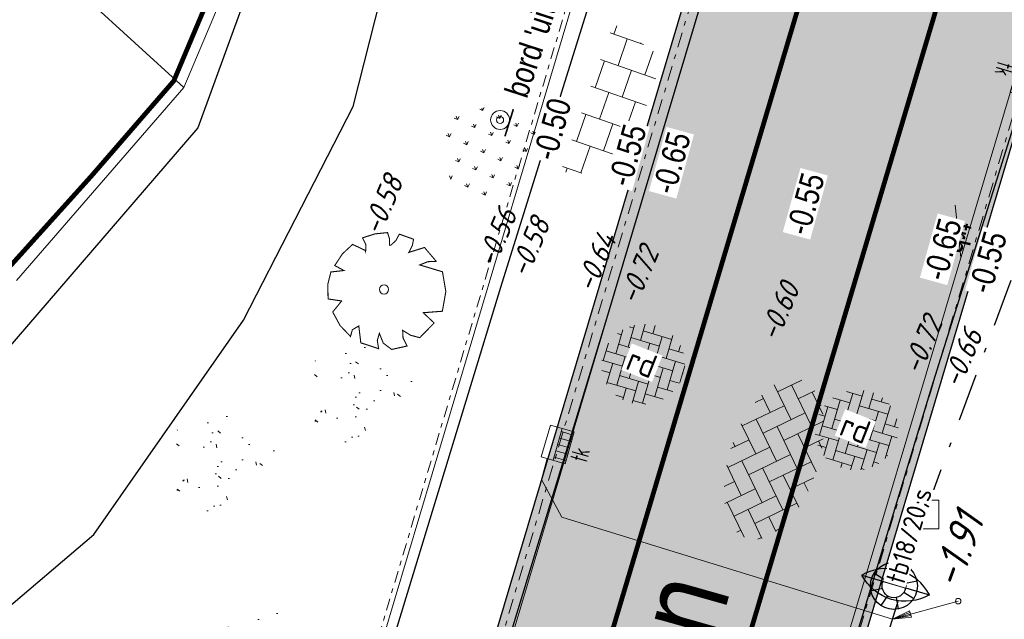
# Model space of a CAD drawing. Header units: metres. Extents: x 111546 to 149831, y 498798 to 507863.
# Tile 907 of 1056: x 111945 to 111966, y 501818 to 501831. Entities that reach past the tile are written whole.
import ezdxf
from ezdxf.enums import TextEntityAlignment as Align

# ---------------------------------------------------------------- set-up
doc = ezdxf.new("R2010")
doc.units = ezdxf.units.M
for name, pattern in [('DASHDOT', [25.4, 12.7, -6.35, 0, -6.35]), ('DASHDOT2', [12.7, 6.35, -3.175, 0, -3.175]), ('HIDDEN', [9.525, 6.35, -3.175]), ('JIS_02_0.7', [1.35, 0.75, -0.6]), ('VW-1-1_STREEP', [2, 1, -1])]:
    doc.linetypes.add(name, pattern=pattern)
for name, color, linetype in [('0-hoogte mv-bestaand', 253, 'Continuous'), ('0-hoogte mv-nieuw', 2, 'Continuous'), ('0-werkgrens', 210, 'FENCELINE1'), ('2-bs-Put inspectie', 252, 'Continuous'), ('2-bs-Streng regenwater', 252, 'DASHDOT'), ('2-bs-Streng regenwater  bobtot', 252, 'Continuous'), ('3-NW-HV-316010+318010-Afwerken zandbed voor wegfundering en menggranulaat-opp', 20, 'Continuous'), ('3-nw-markering', 7, 'Continuous'), ('3-vw-band-ob 6x20', 30, 'Continuous'), ('3-vw-band-trb-13-15x25', 230, 'Continuous'), ('3-vw-lichtmast- ter (ver)plaatsen-verwijderen', 200, 'Continuous'), ('3-vw-object-reclamebord OV', 7, 'Continuous'), ('3-vw-tekst', 3, 'Continuous'), ('3-vw-verkeersbord tekst', 3, 'JIS_02_0.7'), ('Q26_BOOM', 252, 'Continuous'), ('T02_RASTER', 252, 'Continuous'), ('T10_CULTUUR-SCHEID', 252, 'HIDDEN'), ('Z06_STRAATNAAM', 7, 'Continuous')]:
    doc.layers.add(name, color=color, linetype=linetype)
for name, color, linetype, lineweight in [('0-kadastrale percelen', 253, 'AI-KADASTRAAL', 9), ('2-nw-inlaat-hwa 125', 160, 'Continuous', 15), ('2-YY-kolkleiding HWA 125mm', 150, 'Continuous', 15), ('3-nw-arcering-rijweg', 7, 'Continuous', 13), ('3-nw-band-ob 10x20', 7, 'Continuous', 13), ('3-nw-band-ob 10x20-achterkant', 7, 'DASHDOT', 13), ('3-nw-band-trb18-20x20-achterkant-stelspecie', 103, 'DASHDOT2', 15), ('3-nw-band-trb18-20x20-voorkant-stelspecie', 103, 'Continuous', 15), ('3-nw-kolk trottoir', 7, 'Continuous', 13), ('3-nw-text-20-herinrichting', 7, 'Continuous', 15), ('3-vw-verharding', 3, 'Continuous', 15), ('3-vw-verkeersbord-paal', 7, 'Continuous', 15), ('4-bs-gras', 253, 'Continuous', 9), ('4-nw-gazon', 7, 'Continuous', 5)]:
    doc.layers.add(name, color=color, linetype=linetype, lineweight=lineweight)
doc.layers.add('3-nw-menggranulaat', color=7, linetype='Continuous', lineweight=13, true_color=0xebebeb)
doc.styles.get("Standard").update_dxf_attribs({"font": 'isocp-ie.shx'})
doc.styles.add('veysel', font='isocp-ie.shx', dxfattribs={"height": 0.1})
doc.styles.add('Zaanstad', font='ARIALN.TTF')
doc.styles.add('Zaanstad 1-100 3.5mm', font='ARIALN.TTF', dxfattribs={"height": 0.35})
doc.styles.add('Zaanstad 1-200 2.5mm', font='ARIALN.TTF', dxfattribs={"height": 0.5})
doc.linetypes.add('AI-KADASTRAAL', pattern='A,5.5,-2,["K",Standard,S=1.8,R=0,X=0,Y=-0.9],-2,5.5,-2,[5,NLCS.SHX,S=0.75,R=0,X=0,Y=0],-2', length=19)
doc.linetypes.add('FENCELINE1', pattern='A,6.35,-2.54,[133,ltypeshp.shx,S=2.54,R=0,X=-2.54,Y=0],-2.54,25.4', length=36.83)
pattern_1 = [(163.3896, (111961.11902, 501820.72354), (-0.261268, -0.141206), [0.63, -0.21]), (73.3896, (111960.99896, 501820.32107), (-0.261268, -0.141206), [0.63, -0.21])]

# ---------------------------------------------------------------- blocks, each defined once
blk = doc.blocks.new('Q26')
at = {"linetype": 'Continuous', "lineweight": 20, "const_width": 0.0225}
blk.add_lwpolyline([(0.757, 0.516), (1.237, 0.371), (1.308, -0.046), (1.235, -0.463), (0.83, -0.494), (1.061, -0.711), (0.757, -1.022), (0.565, -0.971), (0.395, -0.867), (0.404, -1.032), (0.49, -1.198), (0.163, -1.271), (-0.015, -1.136), (-0.097, -0.929), (-0.141, -1.084), (-0.112, -1.255), (-0.489, -1.131), (-0.532, -0.774), (-0.668, -0.854), (-0.707, -0.996), (-0.927, -0.766), (-1.083, -0.479), (-0.894, -0.246), (-1.181, -0.203), (-1.187, 0.104), (-1.122, 0.367), (-0.847, 0.398), (-1.04, 0.503), (-0.879, 0.749), (-0.663, 0.95), (-0.402, 0.826), (-0.388, 0.795), (-0.382, 0.942), (-0.452, 1.088), (-0.194, 1.172), (0.076, 1.199), (0.118, 1.07), (0.119, 0.935), (0.148, 0.935), (0.252, 1.031), (0.325, 1.167), (0.626, 1.059), (0.6, 0.925), (0.525, 0.78), (0.856, 0.885), (1.105, 0.593), (0.924, 0.584)], close=True, dxfattribs=at)
at = {"linetype": 'Continuous', "lineweight": 20}
blk.add_circle((0.001, -0.001), 0.0983, dxfattribs=at)
blk = doc.blocks.new('Q21')
at = {"color": 0, "linetype": 'ByBlock', "lineweight": -2}
for p, q in [((-0.003, 0.25), (0.001, 0.5)), ((-0.181, 0.172), (-0.363, 0.343)), ((0.173, 0.18), (0.351, 0.353)), ((0.25, 0.008), (0.5, 0.015)), ((-0.25, -0.008), (-0.5, -0.015)), ((-0.186, -0.167), (-0.365, -0.341)), ((0.183, -0.171), (0.357, -0.336)), ((-0.01, -0.25), (-0.014, -0.5))]:
    blk.add_line(p, q, dxfattribs=at)
for radius in [0.498, 0.25]:
    blk.add_circle((0, 0), radius, dxfattribs=at)
blk = doc.blocks.new('PUTVNB')
at = {"linetype": 'Continuous', "lineweight": 13}
blk.add_line((-0.008, -0.504), (-0.004, -0.498), dxfattribs=at)
at = {"linetype": 'Continuous', "lineweight": 13, "ltscale": 0.04, "flags": 128}
blk.add_lwpolyline([(-0.5, 0.5), (-0.5, -0.5), (0.5, -0.5), (0.5, 0.5), (-0.5, 0.5)], dxfattribs=at)
at = {"linetype": 'Continuous', "lineweight": 13}
blk.add_point((0, 0), dxfattribs=at)
blk = doc.blocks.new('tgls')
at = {"linetype": 'Continuous'}
for p, q in [((-1.018, -0.663), (-1.018, 0.575)), ((-0.418, -0.668), (-0.418, 0.573)), ((0.182, -0.673), (0.182, 0.57)), ((0.782, -0.678), (0.782, 0.568)), ((-1.018, 0.329), (-1.552, 0.329)), ((0.182, 0.329), (-0.418, 0.329)), ((1.218, 0.329), (0.782, 0.329)), ((-1.618, 0.029), (-1.635, 0.029)), ((-1.618, -0.658), (-1.618, 0.09)), ((-0.418, 0.029), (-1.018, 0.029)), ((0.782, 0.029), (0.182, 0.029)), ((-1.018, -0.271), (-1.618, -0.271)), ((0.182, -0.271), (-0.418, -0.271)), ((1.382, -0.271), (0.782, -0.271)), ((1.382, -0.682), (1.382, -0.248)), ((-1.618, -0.571), (-1.803, -0.571)), ((-0.418, -0.571), (-1.018, -0.571)), ((0.782, -0.571), (0.182, -0.571)), ((1.473, -0.571), (1.382, -0.571))]:
    blk.add_line(p, q, dxfattribs=at)
blk = doc.blocks.new('3-vw-BSS keperverband')
at = {"ltscale": 0.1}
for p, q in [((-2.4, 2.692), (-1.408, 1.7)), ((-2.151, 0.958), (-0.136, 2.972)), ((-2.151, 2.442), (-1.769, 2.824)), ((0.293, 2.969), (1.562, 1.7)), ((0.819, 2.442), (1.273, 2.897)), ((-5.121, 0.958), (-3.949, 2.129)), ((-3.521, 2.327), (-1.408, 0.215)), ((-0.666, 2.442), (1.562, 0.215)), ((0.819, 0.958), (2.523, 2.661)), ((2.304, 2.442), (4.531, 0.215)), ((-5.121, -0.527), (-2.893, 1.7)), ((-4.488, 1.81), (-4.378, 1.7)), ((-2.151, -0.527), (0.077, 1.7)), ((0.819, -0.527), (3.047, 1.7)), ((3.789, 0.958), (4.578, 1.747)), ((4.298, 1.934), (4.531, 1.7)), ((-5.259, 1.096), (-4.378, 0.215)), ((-3.636, 0.958), (-1.408, -1.27)), ((-0.666, 0.958), (1.562, -1.27)), ((2.304, 0.958), (4.531, -1.27)), ((3.789, -0.527), (5.324, 1.007)), ((5.274, 0.958), (5.469, 0.763)), ((-5.658, 0.01), (-4.378, -1.27)), ((-4.735, -1.627), (-2.893, 0.215)), ((-2.151, -2.012), (0.077, 0.215)), ((0.819, -2.012), (3.047, 0.215)), ((-3.636, -0.527), (-1.408, -2.755)), ((-0.666, -0.527), (1.562, -2.755)), ((2.304, -0.527), (3.92, -2.144)), ((3.789, -2.012), (5.651, -0.15)), ((5.274, -0.527), (5.482, -0.736)), ((-3.818, -2.194), (-2.893, -1.27)), ((-1.517, -2.864), (0.077, -1.27)), ((1.442, -2.875), (3.047, -1.27)), ((-3.636, -2.012), (-3.194, -2.454)), ((-0.666, -2.012), (0.291, -2.969)), ((2.304, -2.012), (2.858, -2.566)), ((-0.14, -2.972), (0.077, -2.755))]:
    blk.add_line(p, q, dxfattribs=at)
blk = doc.blocks.new('3-verwijderen')
at = {"linetype": 'Continuous', "lineweight": 13}
blk.add_lwpolyline([(-0.66, 0.34), (0.399, 0.693)], dxfattribs=at)
at = {"linetype": 'Continuous', "lineweight": 13, "style": 'Zaanstad'}
blk.add_attdef('DIAMETER', text='', height=0.5, dxfattribs=at).set_placement((0, 0.56), align=Align.MIDDLE_CENTER)
blk = doc.blocks.new('paal_verkeersbord')
at = {"const_width": 0.035}
blk.add_lwpolyline([(-0.3, -0.2), (0.3, -0.2)], dxfattribs=at)
for radius in [0.2, 0.0745]:
    blk.add_circle((0, 0), radius)
blk = doc.blocks.new('straatkolk_M')
at = {"linetype": 'Continuous'}
for p, q in [((-0.404, 0.475), (-0.569, -0.255)), ((0.569, 0.255), (-0.404, 0.475)), ((0.569, 0.255), (0.404, -0.475)), ((0.404, -0.475), (-0.569, -0.255))]:
    blk.add_line(p, q, dxfattribs=at)
blk = doc.blocks.new('*U420')
blk.add_line((0.225, 0), (-0.225, 0))
for points in [[(-0.28, -0.262), (-0.28, 0)], [(0, -0.262), (0, 0)], [(-0.14, -0.262), (-0.14, 0)], [(0.14, -0.262), (0.14, 0)], [(0.28, -0.262), (0.28, 0)], [(0.349, -0.262), (-0.349, -0.262)]]:
    blk.add_lwpolyline(points)
at = {"xscale": -0.7000000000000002, "yscale": 0.7000000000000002, "zscale": 0.7000000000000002, "rotation": 347.2593789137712}
blk.add_blockref('straatkolk_M', (0, -0.262), dxfattribs=at)
at = {"linetype": 'DASHDOT', "lineweight": 5, "width": 0.665014}
blk.add_text('tk', height=0.3703, rotation=179.9746, dxfattribs=at).set_placement((0.214, 0.438))
blk = doc.blocks.new('2-inlaat')
for p, q in [((-1.728, 2.693), (0, 0)), ((0, 0), (-0.357, 0.822))]:
    blk.add_line(p, q)
blk.add_lwpolyline([(-0.357, 0.822), (-0.618, 0.653), (0, 0), (-0.424, 0.781), (-0.552, 0.694), (0, 0), (-0.491, 0.739)])
blk.add_circle((-1.728, 2.693), 0.128)

msp = doc.modelspace()

# ---------------------------------------------------------------- hatches: boundary and pattern name
at = {"layer": '3-nw-arcering-rijweg'}
h = msp.add_hatch(dxfattribs=at)
h.set_pattern_fill('AVH-BSS_KEIFORMAAT_ELLEBOOG', color=256, scale=2, angle=90, pattern_type=2)
h.set_pattern_definition(pattern_1)
edge = h.paths.add_edge_path()
edge.add_ellipse((111958.015, 501823.5734), major_axis=(0.8297, 0.3028), ratio=0.9556885, start_angle=0, end_angle=360)
h = msp.add_hatch(dxfattribs=at)
h.set_pattern_fill('AVH-BSS_KEIFORMAAT_ELLEBOOG', color=256, scale=2, angle=90, pattern_type=2)
h.set_pattern_definition(pattern_1)
edge = h.paths.add_edge_path()
edge.add_ellipse((111962.528, 501822.1823), major_axis=(0.8297, 0.3028), ratio=0.9556885, start_angle=0, end_angle=360)
at = {"layer": '3-nw-menggranulaat', "ltscale": 0.02}
h = msp.add_hatch(color=256, dxfattribs=at)
h.dxf.hatch_style = 1
edge = h.paths.add_edge_path(flags=17)
edge.add_line((111945.4205, 501891.0356), (111945.6729, 501890.794))
edge.add_line((111945.6729, 501890.794), (111945.6874, 501890.807))
edge.add_line((111945.6874, 501890.807), (111945.7046, 501890.8177))
edge.add_line((111945.7046, 501890.8177), (111945.7238, 501890.8259))
edge.add_line((111945.7238, 501890.8259), (111945.7445, 501890.8318))
edge.add_line((111945.7445, 501890.8318), (111945.7662, 501890.8351))
edge.add_line((111945.7662, 501890.8351), (111945.7883, 501890.836))
edge.add_line((111945.7883, 501890.836), (111945.8102, 501890.8344))
edge.add_line((111945.8102, 501890.8344), (111945.8314, 501890.8303))
edge.add_line((111945.8314, 501890.8303), (111945.8513, 501890.8237))
edge.add_line((111945.8513, 501890.8237), (111945.8693, 501890.8145))
edge.add_line((111945.8693, 501890.8145), (111945.8849, 501890.8028))
edge.add_arc((111943.4234, 501888.1077), 3.65, -30.75903, 47.59341, ccw=False)
edge.add_line((111946.56, 501886.241), (111946.396, 501885.9655))
edge.add_line((111946.396, 501885.9655), (111953.9762, 501881.4542))
edge.add_line((111953.9762, 501881.4542), (111958.2826, 501888.69))
edge.add_line((111958.2826, 501888.69), (111956.8741, 501889.9773))
edge.add_line((111956.8741, 501889.9773), (111951.4568, 501894.3664))
edge.add_line((111951.4568, 501894.3664), (111933.3048, 501910.9454))
edge.add_arc((111934.4175, 501912.1637), 1.65, 137.59341, 227.59341, ccw=False)
edge.add_line((111933.1992, 501913.2764), (111952.7546, 501934.6874))
edge.add_line((111952.7546, 501934.6874), (111952.7652, 501934.6999))
edge.add_line((111952.7652, 501934.6999), (111952.7884, 501934.7244))
edge.add_line((111952.7884, 501934.7244), (111958.8189, 501941.3271))
edge.add_arc((111962.9907, 501937.5168), 5.65, 65.58791, 137.59341, ccw=False)
edge.add_line((111965.3258, 501942.6617), (111990.2953, 501931.3286))
edge.add_line((111990.2953, 501931.3286), (111992.5123, 501928.7742))
edge.add_line((111992.5123, 501928.7742), (111996.2832, 501938.3855))
edge.add_line((111996.2832, 501938.3855), (111993.0828, 501937.6602))
edge.add_line((111993.0828, 501937.6602), (111947.8566, 501958.1872))
edge.add_line((111947.8566, 501958.1872), (111944.1829, 501950.2846))
edge.add_line((111944.1829, 501950.2846), (111946.0273, 501949.4554))
edge.add_arc((111943.3152, 501943.3934), 6.641, -41.72574, 65.89655, ccw=False)
edge.add_line((111948.2716, 501938.9734), (111948.2104, 501938.9056))
edge.add_line((111948.2104, 501938.9056), (111948.1767, 501938.8686))
edge.add_line((111948.1767, 501938.8686), (111919.7385, 501908.7564))
edge.add_line((111919.7385, 501908.7564), (111924.5965, 501904.3126))
edge.add_line((111924.5965, 501904.3126), (111926.7841, 501906.8548))
edge.add_line((111926.7841, 501906.8548), (111926.8718, 501906.9396))
edge.add_arc((111927.9845, 501905.4644), 1.8478, 39.9448, 127.02577, ccw=False)
edge.add_line((111929.4011, 501906.6508), (111929.3935, 501906.5287))
edge.add_line((111929.3935, 501906.5287), (111929.4066, 501906.5141))
edge.add_line((111929.4066, 501906.5141), (111929.4175, 501906.497))
edge.add_line((111929.4175, 501906.497), (111929.426, 501906.4777))
edge.add_line((111929.426, 501906.4777), (111929.4321, 501906.4569))
edge.add_line((111929.4321, 501906.4569), (111929.4359, 501906.4352))
edge.add_line((111929.4359, 501906.4352), (111929.4371, 501906.4131))
edge.add_line((111929.4371, 501906.4131), (111929.4359, 501906.3911))
edge.add_line((111929.4359, 501906.3911), (111929.4321, 501906.3699))
edge.add_line((111929.4321, 501906.3699), (111929.4257, 501906.35))
edge.add_line((111929.4257, 501906.35), (111929.4167, 501906.3319))
edge.add_line((111929.4167, 501906.3319), (111929.338, 501906.2428))
edge.add_line((111929.338, 501906.2428), (111945.4205, 501891.0356))
edge = h.paths.add_edge_path()
edge.add_line((111939.0689, 501884.2217), (111923.2649, 501898.6751))
edge.add_line((111923.2649, 501898.6751), (111923.0035, 501899.3073))
edge.add_line((111923.0035, 501899.3073), (111922.989, 501899.2943))
edge.add_line((111922.989, 501899.2943), (111922.9719, 501899.2837))
edge.add_line((111922.9719, 501899.2837), (111922.9527, 501899.2756))
edge.add_line((111922.9527, 501899.2756), (111922.932, 501899.2699))
edge.add_line((111922.932, 501899.2699), (111922.9104, 501899.2666))
edge.add_line((111922.9104, 501899.2666), (111922.8883, 501899.2659))
edge.add_line((111922.8883, 501899.2659), (111922.8665, 501899.2676))
edge.add_line((111922.8665, 501899.2676), (111922.8453, 501899.2718))
edge.add_line((111922.8453, 501899.2718), (111922.8254, 501899.2785))
edge.add_line((111922.8254, 501899.2785), (111922.8074, 501899.2877))
edge.add_line((111922.8074, 501899.2877), (111922.7918, 501899.2994))
edge.add_line((111922.7918, 501899.2994), (111922.7244, 501899.361))
edge.add_arc((111923.7904, 501900.8134), 1.8016, 142.46827, 233.72181, ccw=False)
edge.add_line((111922.3617, 501901.9109), (111924.5902, 501904.3072))
edge.add_line((111924.5902, 501904.3072), (111919.7344, 501908.7519))
edge.add_line((111919.7344, 501908.7519), (111909.1625, 501897.0827))
edge.add_line((111909.1625, 501897.0827), (111913.8523, 501892.7753))
edge.add_line((111913.8523, 501892.7753), (111915.8761, 501894.9148))
edge.add_arc((111917.0874, 501893.8799), 1.5932, 61.0323, 139.48943, ccw=False)
edge.add_line((111917.8591, 501895.2738), (111918.9555, 501894.4073))
edge.add_line((111918.9555, 501894.4073), (111918.9686, 501894.3928))
edge.add_line((111918.9686, 501894.3928), (111918.9794, 501894.3756))
edge.add_line((111918.9794, 501894.3756), (111918.9879, 501894.3564))
edge.add_line((111918.9879, 501894.3564), (111918.9939, 501894.3357))
edge.add_line((111918.9939, 501894.3357), (111918.9976, 501894.314))
edge.add_line((111918.9976, 501894.314), (111918.9988, 501894.2919))
edge.add_line((111918.9988, 501894.2919), (111918.9974, 501894.27))
edge.add_line((111918.9974, 501894.27), (111918.9936, 501894.2488))
edge.add_line((111918.9936, 501894.2488), (111918.9871, 501894.2289))
edge.add_line((111918.9871, 501894.2289), (111918.9781, 501894.2108))
edge.add_line((111918.9781, 501894.2108), (111918.9664, 501894.1952))
edge.add_line((111918.9664, 501894.1952), (111937.2225, 501877.2639))
edge.add_line((111937.2225, 501877.2639), (111937.3506, 501877.4043))
edge.add_line((111937.3506, 501877.4043), (111937.3651, 501877.4173))
edge.add_line((111937.3651, 501877.4173), (111937.3822, 501877.4279))
edge.add_line((111937.3822, 501877.4279), (111937.4014, 501877.4361))
edge.add_line((111937.4014, 501877.4361), (111937.4221, 501877.4419))
edge.add_line((111937.4221, 501877.4419), (111937.4437, 501877.4452))
edge.add_line((111937.4437, 501877.4452), (111937.4658, 501877.446))
edge.add_line((111937.4658, 501877.446), (111937.4876, 501877.4444))
edge.add_line((111937.4876, 501877.4444), (111937.5088, 501877.4403))
edge.add_line((111937.5088, 501877.4403), (111937.5286, 501877.4336))
edge.add_line((111937.5286, 501877.4336), (111937.5466, 501877.4245))
edge.add_line((111937.5466, 501877.4245), (111937.5622, 501877.4128))
edge.add_line((111937.5622, 501877.4128), (111938.7544, 501876.3239))
edge.add_arc((111936.2929, 501873.6289), 3.65, -30.75903, 47.59341, ccw=False)
edge.add_line((111939.4294, 501871.7622), (111938.385, 501870.0074))
edge.add_arc((111935.2485, 501871.8741), 3.65, 245.34011, 329.24097, ccw=False)
edge.add_line((111933.7256, 501868.557), (111929.0206, 501864.0685))
edge.add_arc((111924.456, 501860.7388), 5.65, -42.41791, 36.11015, ccw=False)
edge.add_line((111928.6271, 501856.9276), (111889.9448, 501814.5917))
edge.add_line((111889.9448, 501814.5917), (111889.9191, 501814.5632))
edge.add_line((111889.9191, 501814.5632), (111886.2337, 501810.5301))
edge.add_arc((111888.7069, 501808.2704), 3.35, 137.58209, 197.54111)
edge.add_line((111885.5126, 501807.2607), (111890.1896, 501792.4643))
edge.add_arc((111884.8023, 501790.7615), 5.65, -42.58489, 17.54111, ccw=False)
edge.add_line((111888.9623, 501786.9382), (111860.4469, 501755.9116))
edge.add_line((111860.4469, 501755.9116), (111859.2031, 501754.8538))
edge.add_arc((111856.663, 501757.1884), 3.45, 227.41511, 317.41511, ccw=False)
edge.add_line((111854.3284, 501754.6482), (111853.4568, 501755.1777))
edge.add_line((111853.4568, 501755.1777), (111841.6617, 501766.0181))
edge.add_line((111841.6617, 501766.0181), (111839.7535, 501767.7719))
edge.add_line((111839.7535, 501767.7719), (111835.8964, 501763.5751))
edge.add_line((111835.8964, 501763.5751), (111836.3161, 501763.1893))
edge.add_line((111836.3161, 501763.1893), (111876.9192, 501725.8727))
edge.add_line((111876.9192, 501725.8727), (111896.1196, 501708.2263))
edge.add_line((111896.1196, 501708.2263), (111899.9767, 501712.4231))
edge.add_line((111899.9767, 501712.4231), (111865.4492, 501744.1559))
edge.add_line((111865.4492, 501744.1559), (111865.3726, 501744.498))
edge.add_arc((111868.3838, 501747.7744), 4.45, 137.6472, 227.41511, ccw=False)
edge.add_line((111865.0952, 501750.7724), (111898.3784, 501787.2824))
edge.add_arc((111895.9027, 501789.5392), 3.35, 317.64716, 383.53609)
edge.add_line((111898.974, 501790.877), (111897.9326, 501793.2678))
edge.add_line((111897.9326, 501793.2678), (111893.2508, 501804.0168))
edge.add_arc((111897.6973, 501805.9535), 4.85, 137.58209, 203.53609, ccw=False)
edge.add_line((111894.1169, 501809.225), (111896.1368, 501811.4357))
edge.add_line((111896.1368, 501811.4357), (111933.9229, 501852.7908))
edge.add_arc((111938.094, 501848.9797), 5.65, 58.6164, 137.58209, ccw=False)
edge.add_line((111941.0363, 501853.8031), (111953.1191, 501846.4325))
edge.add_line((111953.1191, 501846.4325), (111956.6082, 501852.1523))
edge.add_line((111956.6082, 501852.1523), (111946.6541, 501858.2243))
edge.add_arc((111949.5965, 501863.0477), 5.65, 149.24097, 238.6164, ccw=False)
edge.add_line((111944.7413, 501865.9373), (111953.9493, 501881.412))
edge.add_line((111953.9493, 501881.412), (111946.3755, 501885.9311))
edge.add_line((111946.3755, 501885.9311), (111945.5156, 501884.4862))
edge.add_arc((111942.3791, 501886.3529), 3.65, 227.59341, 329.24097, ccw=False)
edge.add_line((111939.9176, 501883.6579), (111939.889, 501883.6834))
edge.add_line((111939.889, 501883.6834), (111939.8577, 501883.7108))
edge.add_line((111939.8577, 501883.7108), (111939.7902, 501883.77))
edge.add_line((111939.7902, 501883.77), (111939.7218, 501883.8337))
edge.add_line((111939.7218, 501883.8337), (111939.6895, 501883.8666))
edge.add_line((111939.6895, 501883.8666), (111939.6596, 501883.8999))
edge.add_line((111939.6596, 501883.8999), (111939.6328, 501883.9333))
edge.add_line((111939.6328, 501883.9333), (111939.6101, 501883.9666))
edge.add_line((111939.6101, 501883.9666), (111939.5924, 501883.9996))
edge.add_line((111939.5924, 501883.9996), (111939.5804, 501884.032))
edge.add_line((111939.5804, 501884.032), (111939.5751, 501884.0637))
edge.add_line((111939.5751, 501884.0637), (111939.5772, 501884.0942))
edge.add_line((111939.5772, 501884.0942), (111939.5814, 501884.109))
edge.add_line((111939.5814, 501884.109), (111939.5877, 501884.1235))
edge.add_line((111939.5877, 501884.1235), (111939.5963, 501884.1376))
edge.add_line((111939.5963, 501884.1376), (111939.3596, 501884.0053))
edge.add_line((111939.3596, 501884.0053), (111939.0689, 501884.2217))
edge = h.paths.add_edge_path(flags=17)
edge.add_line((111933.0577, 501869.1111), (111912.895, 501887.549))
edge.add_line((111912.895, 501887.549), (111912.8805, 501887.5359))
edge.add_line((111912.8805, 501887.5359), (111912.8633, 501887.5253))
edge.add_line((111912.8633, 501887.5253), (111912.8441, 501887.517))
edge.add_line((111912.8441, 501887.517), (111912.8234, 501887.5112))
edge.add_line((111912.8234, 501887.5112), (111912.8017, 501887.5079))
edge.add_line((111912.8017, 501887.5079), (111912.7796, 501887.507))
edge.add_line((111912.7796, 501887.507), (111912.7577, 501887.5086))
edge.add_line((111912.7577, 501887.5086), (111912.7366, 501887.5127))
edge.add_line((111912.7366, 501887.5127), (111912.7167, 501887.5193))
edge.add_line((111912.7167, 501887.5193), (111912.6986, 501887.5285))
edge.add_line((111912.6986, 501887.5285), (111912.683, 501887.5402))
edge.add_line((111912.683, 501887.5402), (111912.2714, 501887.9162))
edge.add_arc((111913.4223, 501889.4072), 1.8836, 145.26236, 232.33447, ccw=False)
edge.add_line((111911.8745, 501890.4805), (111913.8494, 501892.7722))
edge.add_line((111913.8494, 501892.7722), (111909.1549, 501897.0744))
edge.add_line((111909.1549, 501897.0744), (111901.8785, 501889.0129))
edge.add_line((111901.8785, 501889.0129), (111928.2662, 501864.9107))
edge.add_arc((111924.456, 501860.7388), 5.65, 37.7584, 47.59468, ccw=False)
edge.add_line((111928.9229, 501864.1984), (111933.6754, 501868.5805))
edge.add_arc((111935.2485, 501871.8741), 3.65, 233.53134, 244.47053, ccw=False)
edge.add_line((111933.079, 501868.9388), (111933.0701, 501868.9465))
edge.add_line((111933.0701, 501868.9465), (111933.0624, 501868.9556))
edge.add_line((111933.0624, 501868.9556), (111933.0558, 501868.9659))
edge.add_line((111933.0558, 501868.9659), (111933.0502, 501868.9772))
edge.add_line((111933.0502, 501868.9772), (111933.0458, 501868.9893))
edge.add_line((111933.0458, 501868.9893), (111933.0424, 501869.0021))
edge.add_line((111933.0424, 501869.0021), (111933.039, 501869.0288))
edge.add_line((111933.039, 501869.0288), (111933.0399, 501869.056))
edge.add_line((111933.0399, 501869.056), (111933.0451, 501869.0822))
edge.add_line((111933.0451, 501869.0822), (111933.0493, 501869.0944))
edge.add_line((111933.0493, 501869.0944), (111933.0545, 501869.1059))
edge.add_line((111933.0545, 501869.1059), (111933.0608, 501869.1163))
edge.add_line((111933.0608, 501869.1163), (111933.0682, 501869.1256))
edge.add_line((111933.0682, 501869.1256), (111933.0577, 501869.1111))
edge = h.paths.add_edge_path()
edge.add_line((111992.5179, 501928.7676), (111994.7292, 501926.2197))
edge.add_line((111994.7292, 501926.2197), (111992.7618, 501920.8852))
edge.add_line((111992.7618, 501920.8852), (111990.9535, 501916.2577))
edge.add_line((111990.9535, 501916.2577), (111987.3966, 501907.1552))
edge.add_line((111987.3966, 501907.1552), (111984.5685, 501905.9622))
edge.add_line((111984.5685, 501905.9622), (111979.6175, 501893.2924))
edge.add_line((111979.6175, 501893.2924), (111980.8658, 501890.4421))
edge.add_line((111980.8658, 501890.4421), (111966.3394, 501853.2677))
edge.add_arc((112199.3326, 501762.2227), 250.15, 158.656294, 158.959504)
edge.add_line((111965.8609, 501852.0335), (111958.2211, 501851.1683))
edge.add_line((111958.2211, 501851.1683), (111956.6509, 501852.1262))
edge.add_line((111956.6509, 501852.1262), (111953.1617, 501846.4064))
edge.add_line((111953.1617, 501846.4064), (111954.801, 501845.4065))
edge.add_line((111954.801, 501845.4065), (111961.2929, 501839.1012))
edge.add_arc((112172.9168, 501770.2756), 222.5345, 161.984141, 163.432257)
edge.add_line((111959.6211, 501833.7311), (111947.8873, 501794.3967))
edge.add_arc((111619.3818, 501892.3933), 342.8107, 334.016078, 343.389614, ccw=False)
edge.add_line((111927.5402, 501742.2014), (111914.6403, 501718.2034))
edge.add_arc((111619.3446, 501892.406), 342.85, 327.803063, 329.462534, ccw=False)
edge.add_line((111909.4717, 501709.7249), (111902.159, 501710.4174))
edge.add_line((111902.159, 501710.4174), (111900.0135, 501712.3893))
edge.add_line((111900.0135, 501712.3893), (111896.1564, 501708.1925))
edge.add_line((111896.1564, 501708.1925), (111898.3692, 501706.1588))
edge.add_line((111898.3692, 501706.1588), (111901.9376, 501698.2777))
edge.add_arc((111620.0913, 501891.8095), 341.8946, 319.976566, 325.524268, ccw=False)
edge.add_line((111881.9079, 501671.9368), (111875.8132, 501664.6874))
edge.add_line((111875.8132, 501664.6874), (111881.8015, 501659.8582))
edge.add_line((111881.8015, 501659.8582), (111887.6852, 501667.154))
edge.add_arc((111619.6416, 501892.2362), 350.0133, 319.979072, 330.881819)
edge.add_line((111925.4195, 501721.9153), (111934.2415, 501738.8209))
edge.add_arc((111619.6416, 501892.2362), 350.0133, 334.00373, 336.636623)
edge.add_line((111940.9568, 501753.4345), (111946.615, 501767.3333))
edge.add_arc((111619.5305, 501892.3164), 350.15, 339.087525, 343.389614)
edge.add_line((111955.069, 501792.2218), (111966.8024, 501831.5546))
edge.add_arc((112199.5184, 501762.133), 242.85, 158.656294, 163.389614, ccw=False)
edge.add_line((111973.3246, 501850.5211), (111996.8969, 501910.8449))
edge.add_line((111996.8969, 501910.8449), (111999.7725, 501918.2039))
edge.add_line((111999.7725, 501918.2039), (112014.2094, 501957.3484))
edge.add_line((112014.2094, 501957.3484), (112017.327, 501965.8015))
edge.add_line((112017.327, 501965.8015), (112023.9953, 501969.4553))
edge.add_line((112023.9953, 501969.4553), (112025.9918, 501974.4606))
edge.add_line((112025.9918, 501974.4606), (112023.5855, 501976.2269))
edge.add_line((112023.5855, 501976.2269), (112024.3517, 501978.5545))
edge.add_line((112024.3517, 501978.5545), (112022.3088, 501979.3064))
edge.add_line((112022.3088, 501979.3064), (112022.8152, 501980.6823))
edge.add_line((112022.8152, 501980.6823), (112015.7803, 501983.2979))
edge.add_line((112015.7803, 501983.2979), (112012.7309, 501975.0297))
edge.add_line((112012.7309, 501975.0297), (111999.4836, 501939.1108))
edge.add_line((111999.4836, 501939.1108), (111996.2923, 501938.3876))
edge.add_line((111996.2923, 501938.3876), (111992.5179, 501928.7676))
edge = h.paths.add_edge_path()
edge.add_line((112022.6664, 501569.4539), (112021.9525, 501567.8914))
edge.add_arc((112022.5437, 501567.6213), 0.65, 155.44535, 245.26702)
edge.add_line((112022.2718, 501567.0309), (112030.4099, 501563.2821))
edge.add_arc((112030.6818, 501563.8725), 0.65, 245.26702, 335.61275)
edge.add_line((112031.2738, 501563.6041), (112031.7526, 501564.6357))
edge.add_line((112031.7526, 501564.6357), (112037.7391, 501577.621))
edge.add_line((112037.7391, 501577.621), (112039.5258, 501581.518))
edge.add_line((112039.5258, 501581.518), (112043.4029, 501579.7321))
edge.add_line((112043.4029, 501579.7321), (112042.2053, 501577.1324))
edge.add_arc((112042.7957, 501576.8604), 0.65, 155.26702, 244.8963)
edge.add_line((112042.5199, 501576.2718), (112043.6841, 501575.7264))
edge.add_line((112043.6841, 501575.7264), (112037.3742, 501562.0284))
edge.add_line((112037.3742, 501562.0284), (112036.9034, 501561.0065))
edge.add_arc((112037.4938, 501560.7346), 0.65, 155.26702, 245.26702)
edge.add_line((112037.2219, 501560.1442), (112070.2963, 501544.9086))
edge.add_line((112070.2963, 501544.9086), (112090.0758, 501535.7972))
edge.add_line((112090.0758, 501535.7972), (112106.9799, 501528.0104))
edge.add_line((112106.9799, 501528.0104), (112102.6804, 501518.6766))
edge.add_line((112102.6804, 501518.6766), (112096.6219, 501521.4671))
edge.add_line((112096.6219, 501521.4671), (112098.0341, 501524.5333))
edge.add_line((112098.0341, 501524.5333), (112072.1423, 501536.474))
edge.add_line((112072.1423, 501536.474), (112068.2561, 501528.0329))
edge.add_line((112068.2561, 501528.0329), (112094.1523, 501516.1055))
edge.add_line((112094.1523, 501516.1055), (112096.6009, 501521.4217))
edge.add_line((112096.6009, 501521.4217), (112102.6595, 501518.6312))
edge.add_line((112102.6595, 501518.6312), (112097.7794, 501508.0373))
edge.add_line((112097.7794, 501508.0373), (112065.7267, 501522.8023))
edge.add_line((112065.7267, 501522.8023), (112072.124, 501536.69))
edge.add_line((112072.124, 501536.69), (112023.5558, 501559.0627))
edge.add_arc((112021.6103, 501554.8393), 4.65, 65.26702, 155.26702)
edge.add_line((112017.3868, 501556.7848), (112004.8207, 501529.5055))
edge.add_line((112004.8207, 501529.5055), (111991.5629, 501500.7245))
edge.add_line((111991.5629, 501500.7245), (111991.191, 501493.9811))
edge.add_line((111991.191, 501493.9811), (111981.4392, 501500.8561))
edge.add_line((111981.4392, 501500.8561), (111985.3353, 501503.2189))
edge.add_line((111985.3353, 501503.2189), (111995.4999, 501525.2871))
edge.add_line((111995.4999, 501525.2871), (112013.4446, 501564.2406))
edge.add_line((112013.4446, 501564.2406), (112022.0681, 501582.9609))
edge.add_line((112022.0681, 501582.9609), (112027.6993, 501580.3669))
edge.add_line((112027.6993, 501580.3669), (112027.4871, 501579.9062))
edge.add_line((112027.4871, 501579.9062), (112022.6664, 501569.4539))
at = {"layer": '4-bs-gras'}
h = msp.add_hatch(dxfattribs=at)
h.set_pattern_fill('AGR-KRUIDEN', color=256, scale=0.04, pattern_type=2)
h.set_pattern_definition([(110.0468, (111933.32158, 501816.35), (-0.3626612, 0.1687508), [0.075, -0.4906854]), (65.0468, (111933.3216, 501816.35), (-0.362661, 0.168751), [0.075, -0.325]), (155.0468, (111933.3216, 501816.35), (-0.168751, -0.362661), [0.075, -0.325])])
h.paths.add_polyline_path([(111955.7375, 501828.5447), (111955.0207, 501829.1369), (111954.3659, 501828.898), (111953.7927, 501828.8929), (111953.8015, 501827.8823), (111954.1026, 501827.0573), (111955.0327, 501827.1139), (111955.4679, 501827.6192), (111955.6546, 501827.8195)])
at = {"layer": '4-nw-gazon', "ltscale": 0.1}
h = msp.add_hatch(dxfattribs=at)
h.set_pattern_fill('AGR-GRAS_GAZON', color=256, scale=0.5, angle=-46.148, pattern_type=2)
h.set_pattern_definition([(308.76637, (112552.6181, 501093.689), (0.9624805, 0.0527809), [0, -0.76, 0, -0.85, 0, -0.8125]), (278.76637, (112552.6181, 501093.689), (1.4302849, -0.8534867), [0, -0.41, 0, -0.685, 0, -0.2625]), (238.76637, (112552.6045, 501094.3039), (0.037241, -1.5566281), [0, -0.25, 0, -0.9, 0, -1.175]), (228.76637, (112552.6045, 501094.3039), (0.4719491, -1.4929976), [0, -0.125, 0, -0.59, 0, -0.675]), (322.26637, (112554.4946, 501095.0008), (0.8731955, 0.27140796), [0.075, -1.04775]), (281.26637, (112550.6855, 501094.9166), (0.83706867, -0.3680336), [0.075, -1.04775])])
edge = h.paths.add_edge_path()
edge.add_arc((111952.0004, 501822.941), 1.1599, 0, 360)
h = msp.add_hatch(dxfattribs=at)
h.set_pattern_fill('AGR-GRAS_GAZON', color=256, scale=0.5, angle=-46.148, pattern_type=2)
h.set_pattern_definition([(308.76637, (112549.7013, 501092.2264), (0.9624805, 0.0527809), [0, -0.76, 0, -0.85, 0, -0.8125]), (278.76637, (112549.7013, 501092.2264), (1.4302849, -0.8534867), [0, -0.41, 0, -0.685, 0, -0.2625]), (238.76637, (112549.6877, 501092.8412), (0.037241, -1.5566281), [0, -0.25, 0, -0.9, 0, -1.175]), (228.76637, (112549.6877, 501092.8412), (0.4719491, -1.4929976), [0, -0.125, 0, -0.59, 0, -0.675]), (322.26637, (112551.5778, 501093.5382), (0.8731955, 0.27140796), [0.075, -1.04775]), (281.26637, (112547.7687, 501093.454), (0.83706867, -0.3680336), [0.075, -1.04775])])
edge = h.paths.add_edge_path()
edge.add_arc((111949.0835, 501821.4783), 1.1599, 0, 360)
h = msp.add_hatch(dxfattribs=at)
h.set_pattern_fill('AGR-GRAS_GAZON', color=256, scale=0.5, angle=-46.148, pattern_type=2)
h.set_pattern_definition([(308.76637, (112550.77174, 501088.0637), (0.9624805, 0.0527809), [0, -0.76, 0, -0.85, 0, -0.8125]), (278.76637, (112550.7717, 501088.0637), (1.4302849, -0.8534867), [0, -0.41, 0, -0.685, 0, -0.2625]), (238.76637, (112550.75815, 501088.67855), (0.037241, -1.5566281), [0, -0.25, 0, -0.9, 0, -1.175]), (228.76637, (112550.7581, 501088.6785), (0.4719491, -1.4929976), [0, -0.125, 0, -0.59, 0, -0.675]), (322.26637, (112552.6482, 501089.3755), (0.8731955, 0.27140796), [0.075, -1.04775]), (281.26637, (112548.83914, 501089.2913), (0.83706867, -0.3680336), [0.075, -1.04775])])
edge = h.paths.add_edge_path()
edge.add_arc((111950.154, 501817.3156), 1.1599, 0, 360)

# ---------------------------------------------------------------- linework, layer by layer
at = {"layer": '0-kadastrale percelen', "ltscale": 0.25}
for p in [(111930.143, 501845.989), (111944.769, 501825.346)]:
    msp.add_line(p, (111948.305, 501829.428), dxfattribs=at)
msp.add_lwpolyline([(111948.305, 501829.428), (111954.132, 501843.232), (111948.803, 501846.027), (111944.374, 501848.668), (111942.496, 501850), (111938.897, 501852.553), (111936.334, 501849.829), (111934.859, 501851.146), (111930.143, 501845.989)], dxfattribs=at)
at = {"layer": '0-werkgrens', "ltscale": 0.1, "const_width": 0.1}
msp.add_lwpolyline([(111934.8768, 501850.795), (111895.4923, 501807.727), (111911.8354, 501792.9797), (111913.3422, 501791.62), (111920.8155, 501799.6938), (111931.8157, 501811.5855), (111939.1216, 501819.5348), (111946.3497, 501827.5526), (111948.0901, 501829.5617), (111953.8135, 501843.1204), (111946.857, 501846.8963), (111944.2375, 501848.4584), (111938.9344, 501852.2196), (111936.4267, 501849.411)], close=True, dxfattribs=at)
at = {"layer": '2-bs-Streng regenwater', "ltscale": 0.08, "flags": 128}
for points in [[(111963.966, 501820.398), (111983.235, 501872.722)], [(111948.659, 501770.737), (111963.966, 501820.398)]]:
    msp.add_lwpolyline(points, dxfattribs=at)
at = {"layer": '3-nw-band-ob 10x20', "ltscale": 0.02}
msp.add_lwpolyline([(111945.7316, 501795.0414), (111957.465, 501834.3743, -0.0039777), (111958.6436, 501838.2132, -0.0039777)], format="xyb", dxfattribs=at)
at = {"layer": '3-nw-band-ob 10x20-achterkant', "ltscale": 0.02}
msp.add_lwpolyline([(111945.6358, 501795.07), (111957.3692, 501834.4029, -0.0039233), (111958.5317, 501838.191, -0.0039233)], format="xyb", dxfattribs=at)
at = {"layer": '3-nw-band-trb18-20x20-achterkant-stelspecie', "ltscale": 0.05}
for points in [[(111962.588, 501817.9518), (111966.6586, 501831.5975, -0.0206559), (111973.1849, 501850.5757), (111981.9405, 501872.9822)], [(111939.0701, 501768.2016, 0.0200487), (111948.0315, 501794.3553), (111959.7649, 501833.6882, -0.0058586), (111961.3093, 501838.6654, -0.0058586)]]:
    msp.add_lwpolyline(points, format="xyb", dxfattribs=at)
at = {"layer": '3-nw-band-trb18-20x20-voorkant-stelspecie'}
for points in [[(111962.3436, 501817.8323), (111966.467, 501831.6547, -0.0206559), (111972.9986, 501850.6485), (111981.7542, 501873.055)], [(111939.2529, 501768.1296, 0.0201788), (111948.2231, 501794.2982), (111959.9565, 501833.631, -0.0075195), (111961.506, 501838.6014)]]:
    msp.add_lwpolyline(points, format="xyb", dxfattribs=at)
at = {"layer": '3-nw-markering', "linetype": 'VW-1-1_STREEP', "const_width": 0.1, "flags": 128}
for points in [[(111882.0384, 501668.4378), (111883.7075, 501670.4257, 0.1024983), (111950.1397, 501793.7265), (111961.8731, 501833.0593, -0.0206559), (111968.5282, 501852.4124), (111994.9588, 501920.0509), (112008.7605, 501957.4729)], [(111884.2225, 501666.6038), (111885.8705, 501668.6474, 0.1025141), (111952.817, 501792.8935), (111964.5504, 501832.2264, -0.0206559), (111971.1358, 501851.3764), (111997.5754, 501919.0382), (112011.3989, 501956.5192)]]:
    msp.add_lwpolyline(points, format="xyb", dxfattribs=at)
at = {"layer": '3-vw-object-reclamebord OV', "ltscale": 0.01}
for points in [[(111962.6379, 501819.1175), (111964.0652, 501818.7011, 0.4277093), (111962.6379, 501819.1175, -2.2283792)], [(111962.6379, 501819.1175), (111964.0652, 501818.7011, -0.4277093), (111962.6379, 501819.1175, 2.2283792)]]:
    msp.add_lwpolyline(points, format="xyb", dxfattribs=at)
at = {"layer": 'T02_RASTER', "ltscale": 0.25}
msp.add_lwpolyline([(111954.207, 501843.386), (111953.01, 501840.684), (111948.599, 501828.573), (111941.611, 501820.463)], dxfattribs=at)
at = {"layer": 'T10_CULTUUR-SCHEID'}
msp.add_lwpolyline([(111919.184, 501786.11), (111921.82, 501789.37), (111924.138, 501794.24), (111926.863, 501798.112), (111932.715, 501805.387), (111935.862, 501808.957), (111939.12, 501812.436), (111942.587, 501816.732), (111946.402, 501819.976), (111949.563, 501824.509), (111951.882, 501829.022), (111955.388, 501842.748)], dxfattribs=at)

# ---------------------------------------------------------------- block references
at = {"layer": '2-bs-Put inspectie', "xscale": 0.6, "yscale": 0.6, "zscale": 0.6}
msp.add_blockref('PUTVNB', (111963.966, 501820.398), dxfattribs=at)
at = {"layer": '3-nw-kolk trottoir', "ltscale": 0.05}
for p, rotation in [((111965.8731, 501829.6638), 73.39172436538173), ((111956.4601, 501821.8081), 254.0258748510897)]:
    msp.add_blockref('*U420', p, dxfattribs=dict(at, rotation=rotation))
at = {"layer": '3-vw-lichtmast- ter (ver)plaatsen-verwijderen', "rotation": 190.8090174}
msp.add_blockref('Q21', (111963.315, 501818.889), dxfattribs=at)
at = {"layer": '3-vw-tekst', "rotation": 257.7260615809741}
msp.add_blockref('3-verwijderen', (111964.1345, 501826.3676), dxfattribs=at).add_auto_attribs({'DIAMETER': 'trb'})
at = {"layer": '3-vw-verharding', "rotation": 250.8358486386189}
msp.add_blockref('tgls', (111957.4044, 501828.8373), dxfattribs=at)
at = {"layer": '3-vw-verkeersbord-paal', "rotation": 72.80160092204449}
msp.add_blockref('paal_verkeersbord', (111954.9906, 501828.7386), dxfattribs=at)
at = {"layer": 'Q26_BOOM'}
msp.add_blockref('Q26', (111952.535, 501825.158), dxfattribs=at)

# ---------------------------------------------------------------- texts
at = {"layer": '0-hoogte mv-bestaand', "style": 'veysel', "oblique": 15}
for s, p in [('-0.58', (111952.7088, 501826.8519)), ('-0.56', (111955.1184, 501826.163)), ('-0.58', (111955.8158, 501825.9598)), ('-0.64', (111957.2181, 501825.6455)), ('-0.72', (111958.1227, 501825.3696)), ('-0.60', (111961.0938, 501824.601)), ('-0.72', (111964.1175, 501823.8912)), ('-0.66', (111964.9594, 501823.6164))]:
    msp.add_text(s, height=0.45, rotation=67, dxfattribs=at).set_placement(p, align=Align.CENTER)
at = {"layer": '2-bs-Streng regenwater  bobtot', "oblique": 15}
msp.add_text('-1.91', height=0.65, rotation=69.78311, dxfattribs=at).set_placement((111964.8691, 501818.7232), align=Align.BOTTOM_LEFT)
at = {"layer": '3-vw-verkeersbord tekst', "insert": (111955.6989, 501829.1256), "char_height": 0.5, "attachment_point": 7, "rotation": 71.89617, "line_spacing_factor": 0.63, "style": 'Zaanstad 1-100 3.5mm'}
msp.add_mtext_dynamic_manual_height_columns("\\A1;bord 'uitrenzone' (hergebruik)", width=8.780578, gutter_width=4.5, heights=[0], dxfattribs=at)
at = {"layer": 'Z06_STRAATNAAM', "linetype": 'DASHDOT', "style": 'Zaanstad'}
msp.add_text('Neptunuslaan', height=1.8, rotation=74.20893, dxfattribs=at).set_placement((111956.4006, 501806.5474))

# ---------------------------------------------------------------- next in the draw order: texts
at = {"layer": '3-nw-text-20-herinrichting', "ltscale": 0.05, "char_height": 0.5, "attachment_point": 5, "rotation": 338.47896, "style": 'veysel', "bg_fill": 3, "box_fill_scale": 1.1, "bg_fill_color": 9, "bg_fill_true_color": 13158600, "bg_fill_transparency": 0}
for insert in [(111957.9876, 501823.6066), (111962.5006, 501822.2155)]:
    msp.add_mtext('\\A1;rd', dxfattribs=dict(at, insert=insert))

# ---------------------------------------------------------------- next in the draw order: linework, layer by layer
at = {"layer": '3-NW-HV-316010+318010-Afwerken zandbed voor wegfundering en menggranulaat-opp'}
for points in [[(112022.8152, 501980.6823), (112015.7803, 501983.2979), (112012.7309, 501975.0297), (111999.4836, 501939.1108), (111996.2923, 501938.3876), (111992.5179, 501928.7676), (111994.7292, 501926.2197), (111992.7618, 501920.8852), (111990.9535, 501916.2577), (111987.3966, 501907.1552), (111984.5685, 501905.9622), (111979.6175, 501893.2924), (111980.8658, 501890.4421), (111966.3394, 501853.2677, 0.001323), (111965.8609, 501852.0335), (111958.2211, 501851.1683), (111956.6509, 501852.1262), (111953.1617, 501846.4064), (111954.801, 501845.4065), (111961.0159, 501838.2435, 0.0053062), (111959.6211, 501833.7311), (111947.8873, 501794.3967, -0.0409226)], [(111955.069, 501792.2218), (111966.8024, 501831.5546, -0.0206559), (111973.3246, 501850.5211), (111996.8969, 501910.8449), (111999.7725, 501918.2039), (112014.2094, 501957.3484), (112017.327, 501965.8015), (112023.9953, 501969.4553)]]:
    msp.add_lwpolyline(points, format="xyb", dxfattribs=at)
at = {"layer": '3-vw-band-ob 6x20', "ltscale": 0.05}
msp.add_lwpolyline([(111954.082, 501843.453), (111955.388, 501842.748), (111957.585, 501841.53), (111958.924, 501838.158), (111956.913, 501831.345), (111955.002, 501825.196), (111952.266, 501816.234), (111949.351, 501806.238), (111946.947, 501798.118), (111943.18, 501785.852), (111940.682, 501778.263), (111937.607, 501769.676), (111919.184, 501786.11), (111915.979, 501788.906)], dxfattribs=at)
at = {"layer": '3-vw-band-trb-13-15x25', "ltscale": 0.1}
for points in [[(111947.632, 501769.825), (111952.256, 501783.495), (111954.099, 501789.251), (111955.315, 501793.603), (111957.845, 501802.31), (111960.039, 501809.738), (111962.668, 501818.3), (111964.115, 501823.095), (111966.864, 501831.854), (111969.152, 501838.8), (111971.932, 501846.412), (111974.792, 501853.919), (111977.863, 501861.811), (111981.649, 501871.619)], [(111961.5957, 501838.712), (111960.787, 501836.399), (111957.218, 501824.465), (111954.562, 501815.749), (111952.479, 501808.606), (111948.927, 501796.566), (111945.363, 501785.114), (111942.533, 501776.515), (111939.32, 501767.579), (111938.596, 501765.702), (111936.276, 501760.119), (111934.403, 501755.816), (111932.789, 501752.434)]]:
    msp.add_lwpolyline(points, dxfattribs=at)

# ---------------------------------------------------------------- next in the draw order: block references
at = {"layer": '3-vw-verharding', "xscale": 0.3128478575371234, "yscale": 0.3128478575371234, "zscale": 0.3128478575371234, "rotation": 250.7212660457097}
msp.add_blockref('3-vw-BSS keperverband', (111960.7779, 501821.5694), dxfattribs=at)

# ---------------------------------------------------------------- next in the draw order: texts
at = {"layer": '0-hoogte mv-nieuw', "char_height": 0.5, "attachment_point": 7, "rotation": 74.59412, "style": 'Zaanstad 1-200 2.5mm', "bg_fill": 3, "box_fill_scale": 1.1, "bg_fill_color": 9, "bg_fill_true_color": 13158600, "bg_fill_transparency": 0}
for s, insert in [('\\A1;-0.50', (111956.1637, 501827.8479)), ('\\A1;-0.65', (111958.6872, 501827.1362, 0.0001)), ('\\A1;-0.55', (111961.5169, 501826.2693)), ('\\A1;-0.65', (111964.4155, 501825.3066))]:
    msp.add_mtext(s, dxfattribs=dict(at, insert=insert))
at = {"layer": '3-nw-text-20-herinrichting', "color": 0, "insert": (111963.5608, 501818.8922), "char_height": 0.408319, "attachment_point": 7, "rotation": 73.24152, "style": 'veysel', "bg_fill": 3, "box_fill_scale": 1.1, "bg_fill_color": 9, "bg_fill_true_color": 13158600, "bg_fill_transparency": 0}
msp.add_mtext('\\A1;{\\C256;tb18/20;s}', dxfattribs=at)

# ---------------------------------------------------------------- next in the draw order: linework, layer by layer
at = {"layer": '2-YY-kolkleiding HWA 125mm', "ltscale": 0.06}
msp.add_lwpolyline([(111955.9827, 501821.5816), (111955.863, 501821.1403), (111956.2938, 501820.3405), (111963.2842, 501818.1859)], dxfattribs=at)

# ---------------------------------------------------------------- next in the draw order: block references
at = {"layer": '2-nw-inlaat-hwa 125', "xscale": 0.4513648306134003, "yscale": 0.4513648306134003, "zscale": 0.4513648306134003, "rotation": 252.7132091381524}
msp.add_blockref('2-inlaat', (111963.2827, 501818.1819, 0), dxfattribs=at)

# ---------------------------------------------------------------- next in the draw order: texts
at = {"layer": '0-hoogte mv-nieuw', "char_height": 0.5, "attachment_point": 7, "rotation": 74.59412, "style": 'Zaanstad 1-200 2.5mm', "bg_fill": 3, "box_fill_scale": 1.1, "bg_fill_color": 9, "bg_fill_true_color": 13158600, "bg_fill_transparency": 0}
for insert in [(111957.7522, 501827.2967), (111965.3729, 501825.0342)]:
    msp.add_mtext('\\A1;-0.55', dxfattribs=dict(at, insert=insert))

doc.saveas('drawing.dxf')
